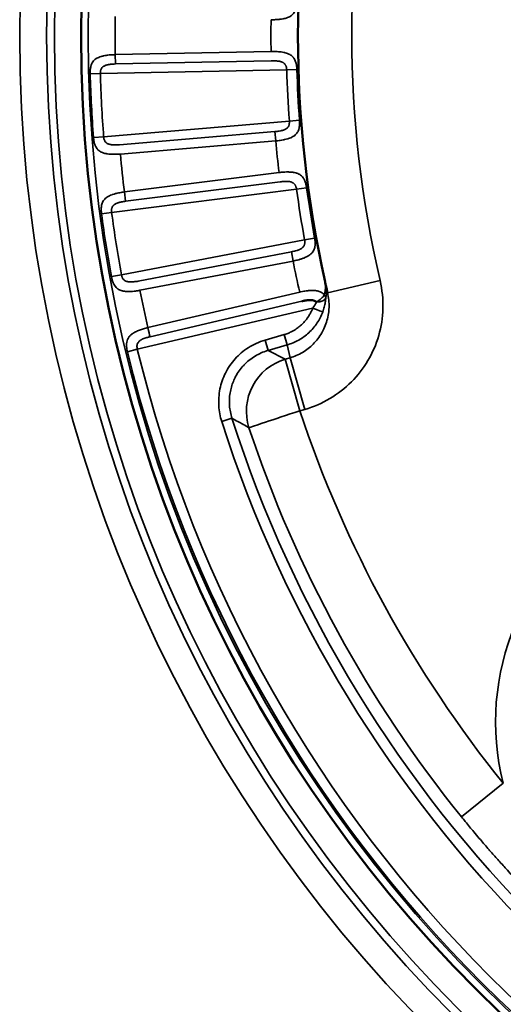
# Model space of a CAD drawing. Header units: millimetres. Extents: x 50 to 3176, y 50 to 2109.
# Tile 418 of 656: x 1162 to 1171, y 1648 to 1666. Entities that reach past the tile are written whole.
import ezdxf

# ---------------------------------------------------------------- set-up
doc = ezdxf.new("R2010")
doc.units = ezdxf.units.MM
doc.header["$LTSCALE"] = 10
doc.layers.add('Visible (ISO)', color=7, linetype='Continuous', lineweight=50)
doc.layers.add('Visible Narrow (ISO)', color=7, linetype='Continuous', lineweight=35)

msp = doc.modelspace()

# ---------------------------------------------------------------- linework, layer by layer
at = {"layer": 'Visible (ISO)'}
msp.add_line((1167.502, 1660.7951), (1167.5032, 1660.7899), dxfattribs=at)
msp.add_circle((1187.953, 1665.5616), 25.0206, dxfattribs=at)
msp.add_arc((1187.953, 1665.5616), 21, 167.44199, 192.55805, dxfattribs=at)
for points, knots in [([(1167.5012, 1660.7949), (1167.4966, 1660.8162), (1167.4857, 1660.8602), (1167.4713, 1660.9248), (1167.4615, 1660.9681), (1167.4569, 1660.9885)], [0.02411935, 0.02411935, 0.02411935, 0.02411935, 0.33333333, 0.66666667, 0.96579253, 0.96579253, 0.96579253, 0.96579253]), ([(1167.2947, 1660.6206), (1167.2929, 1660.6219), (1167.2912, 1660.6233), (1167.2894, 1660.6246), (1167.2836, 1660.6289), (1167.2776, 1660.6327), (1167.2716, 1660.636), (1167.2652, 1660.6395), (1167.2587, 1660.6424), (1167.252, 1660.6448), (1167.2512, 1660.6451), (1167.2503, 1660.6455), (1167.2495, 1660.6457), (1167.2476, 1660.6464), (1167.2458, 1660.647), (1167.2439, 1660.6475), (1167.2384, 1660.6491), (1167.2328, 1660.6504), (1167.2272, 1660.6514), (1167.2254, 1660.6517), (1167.2236, 1660.652), (1167.2218, 1660.6523), (1167.2157, 1660.6531), (1167.2096, 1660.6538), (1167.2033, 1660.6542), (1167.1987, 1660.6545), (1167.194, 1660.6548), (1167.1892, 1660.6549), (1167.1815, 1660.6552), (1167.1737, 1660.6552), (1167.1654, 1660.655), (1167.1615, 1660.6549), (1167.1575, 1660.6548), (1167.1535, 1660.6546), (1167.1456, 1660.6542), (1167.1374, 1660.6536), (1167.1286, 1660.6527), (1167.1255, 1660.6523), (1167.1223, 1660.652), (1167.1191, 1660.6516), (1167.1178, 1660.6514), (1167.1165, 1660.6513), (1167.1151, 1660.6511), (1167.1039, 1660.6497), (1167.0919, 1660.6478), (1167.0792, 1660.6456), (1167.0772, 1660.6452), (1167.0751, 1660.6449), (1167.073, 1660.6445), (1167.0611, 1660.6424), (1167.0485, 1660.6399), (1167.0354, 1660.6372), (1167.0321, 1660.6366), (1167.0288, 1660.6359), (1167.0255, 1660.6352)], [0.00000046, 0.00000046, 0.00000046, 0.00000046, 0.02700177, 0.02700177, 0.02700177, 0.1170128, 0.1170128, 0.1170128, 0.21149699, 0.21149699, 0.21149699, 0.22369278, 0.22369278, 0.22369278, 0.25, 0.25, 0.25, 0.3273187, 0.3273187, 0.3273187, 0.35152295, 0.35152295, 0.35152295, 0.43342213, 0.43342213, 0.43342213, 0.49317464, 0.49317464, 0.49317464, 0.58867073, 0.58867073, 0.58867073, 0.6334999, 0.6334999, 0.6334999, 0.71962893, 0.71962893, 0.71962893, 0.75, 0.75, 0.75, 0.76226919, 0.76226919, 0.76226919, 0.86529616, 0.86529616, 0.86529616, 0.88169675, 0.88169675, 0.88169675, 0.97641104, 0.97641104, 0.97641104, 1, 1, 1, 1])]:
    msp.add_open_spline(points, degree=3, knots=knots, dxfattribs=at)
at = {"layer": 'Visible Narrow (ISO)'}
for p, q in [((1166.455, 1665.2671), (1163.5657, 1665.2078)), ((1163.5657, 1665.2078), (1163.5692, 1665.0347)), ((1163.5692, 1665.0347), (1166.4585, 1665.0939)), ((1163.2904, 1664.8557), (1166.7453, 1664.9266)), ((1166.746, 1664.9266), (1166.934, 1664.9322)), ((1163.1019, 1664.8503), (1163.2904, 1664.8557)), ((1166.7951, 1663.9763), (1163.3517, 1663.6856)), ((1166.9831, 1663.9904), (1166.7951, 1663.9763)), ((1163.3523, 1663.6857), (1163.1639, 1663.6713)), ((1166.5274, 1663.7799), (1163.6477, 1663.5368)), ((1166.5274, 1663.7799), (1166.542, 1663.6073)), ((1163.6623, 1663.3642), (1166.542, 1663.6073)), ((1166.6035, 1663.0215), (1163.7363, 1662.6606)), ((1163.4993, 1662.2816), (1166.9279, 1662.7132)), ((1163.7579, 1662.4887), (1166.6252, 1662.8497)), ((1166.9267, 1662.7131), (1167.1143, 1662.7385)), ((1163.7363, 1662.6606), (1163.7579, 1662.4887)), ((1163.3124, 1662.2565), (1163.4993, 1662.2816)), ((1167.2622, 1661.8071), (1167.0767, 1661.7734)), ((1167.0767, 1661.7734), (1163.6825, 1661.1244)), ((1166.831, 1661.5501), (1163.9925, 1661.0073)), ((1166.831, 1661.5501), (1166.8635, 1661.3799)), ((1164.025, 1660.8372), (1166.8635, 1661.3799)), ((1163.6836, 1661.1246), (1163.4974, 1661.0905)), ((1167.5032, 1660.7901), (1168.4761, 1661.0171)), ((1166.986, 1660.8038), (1164.1721, 1660.1451)), ((1167.0255, 1660.6352), (1164.2116, 1659.9765)), ((1163.9761, 1659.7435), (1167.2262, 1660.5043)), ((1166.6982, 1660.015), (1166.3489, 1659.9149)), ((1166.6982, 1660.015), (1166.753, 1659.8238)), ((1166.4038, 1659.7237), (1166.3489, 1659.9149)), ((1166.753, 1659.8238), (1166.4038, 1659.7237)), ((1166.753, 1659.8238), (1166.808, 1659.5852)), ((1163.9761, 1659.7435), (1163.7928, 1659.699)), ((1166.715, 1659.5586), (1166.4038, 1659.7237)), ((1166.715, 1659.5586), (1166.808, 1659.5852)), ((1166.715, 1659.5587), (1166.715, 1659.5586)), ((1166.715, 1659.5586), (1166.9892, 1658.6025)), ((1167.0821, 1658.6292), (1166.808, 1659.5853)), ((1166.9891, 1658.6025), (1167.0821, 1658.6292)), ((1165.541, 1658.4046), (1165.7305, 1658.4652)), ((1169.9861, 1651.0687), (1170.7602, 1651.6931))]:
    msp.add_line(p, q, dxfattribs=at)
for radius in [26.1573, 25.6575, 25.5128, 25.0203, 24.8897]:
    msp.add_circle((1187.953, 1665.5616), radius, dxfattribs=at)
for centre, radius, start, end in [((1187.953, 1665.5616), 20, 166.86634, 193.13365), ((1187.953, 1665.5616), 24.3898, 179.16894, 180.83106), ((1187.953, 1665.5616), 21.5, 179.21517, 180.78483), ((1187.953, 1665.5616), 21.2172, 181.7151, 184.2849), ((1187.953, 1665.5616), 21.0286, 181.7151, 184.2849), ((1187.953, 1665.5616), 24.8613, 181.63945, 184.36055), ((1187.953, 1665.5616), 24.6727, 181.63945, 184.36055), ((1187.953, 1665.5616), 21.5, 185.21517, 186.78483), ((1187.953, 1665.5616), 24.3898, 185.16894, 186.83106), ((1187.953, 1665.5616), 21.2172, 187.7151, 190.2849), ((1187.953, 1665.5616), 21.0286, 187.7151, 190.2849), ((1187.953, 1665.5616), 24.8613, 187.63945, 190.36055), ((1187.953, 1665.5616), 24.6727, 187.63945, 190.36055), ((1187.953, 1665.5616), 21.5, 191.21517, 192.78483), ((1187.953, 1665.5616), 24.3898, 191.16894, 192.83106), ((1187.953, 1665.5616), 24.8613, 193.63945, 256.36055), ((1187.953, 1665.5616), 24.6727, 193.63945, 256.36055), ((1187.953, 1665.5616), 22.0891, 198.36406, 218.89125), ((1187.953, 1665.5616), 23.5269, 197.71014, 252.28986), ((1187.953, 1665.5616), 23.328, 197.71014, 252.28986), ((1187.953, 1665.5616), 23.0836, 198.36346, 218.89125), ((1175.225, 1652.8337), 4.6083, 255.66987, 194.33013)]:
    msp.add_arc(centre, radius, start, end, dxfattribs=at)
for centre, major_axis, ratio, start_param, end_param in [((1167.2724, 1660.7156), (-0.1711, -0.1036), 0.4694398, 1.419157, 2.535658), ((1167.2724, 1660.7156), (0.1994, -0.0154), 0.4703404, 4.8604395, 6.2464552), ((1167.2724, 1660.7156), (0.1987, -0.0226), 0.5008225, 0.0374481, 0.6199481), ((1167.2263, 1660.5043), (0.1874, -0.07), 0.0001084, 0.0573134, 1.5708788), ((1164.1722, 1660.1451), (-0.0456, 0.1947), 0.0000139, 1.5712012, 2.6188038), ((1166.9891, 1658.6027), (0.4683, 0.8835), 0.9887161, 0.7722881, 2.3729545), ((1166.9891, 1658.6026), (-0.9491, -0.315), 0.000144, 0.1044465, 1.57059)]:
    msp.add_ellipse(centre, major_axis=major_axis, ratio=ratio, start_param=start_param, end_param=end_param, dxfattribs=at)
for points, knots in [([(1166.455, 1665.8561), (1166.4828, 1665.8556), (1166.5105, 1665.8559), (1166.5562, 1665.8578), (1166.5742, 1665.8589), (1166.601, 1665.8613), (1166.6101, 1665.8622), (1166.6376, 1665.8654), (1166.6557, 1665.868), (1166.6803, 1665.8726), (1166.6874, 1665.874), (1166.7094, 1665.8789), (1166.7239, 1665.8826), (1166.7458, 1665.8895), (1166.7536, 1665.8922), (1166.7737, 1665.8998), (1166.7855, 1665.905), (1166.8036, 1665.9145), (1166.8104, 1665.9184), (1166.8282, 1665.9298), (1166.8385, 1665.9376), (1166.852, 1665.9499), (1166.856, 1665.9538), (1166.8692, 1665.9679), (1166.8774, 1665.9786), (1166.8866, 1665.9931), (1166.8886, 1665.9964), (1166.8968, 1666.0109), (1166.9021, 1666.0225), (1166.9082, 1666.0383), (1166.9096, 1666.0423), (1166.9147, 1666.0576), (1166.9179, 1666.069), (1166.9216, 1666.0853), (1166.9227, 1666.0902), (1166.926, 1666.107), (1166.9278, 1666.1191), (1166.9298, 1666.1352), (1166.9303, 1666.1394), (1166.932, 1666.1567), (1166.9329, 1666.1696), (1166.9336, 1666.1852), (1166.9337, 1666.1881), (1166.9338, 1666.191)], [0, 0, 0, 0, 0.09090909, 0.09090909, 0.15096179, 0.15096179, 0.18181818, 0.18181818, 0.24623395, 0.24623395, 0.27272727, 0.27272727, 0.33016904, 0.33016904, 0.36363636, 0.36363636, 0.41901512, 0.41901512, 0.45454545, 0.45454545, 0.51722095, 0.51722095, 0.54545455, 0.54545455, 0.61597585, 0.61597585, 0.63636364, 0.63636364, 0.70451788, 0.70451788, 0.72727273, 0.72727273, 0.79131471, 0.79131471, 0.81818182, 0.81818182, 0.885258, 0.885258, 0.90909091, 0.90909091, 0.98332114, 0.98332114, 0.99999999, 0.99999999, 0.99999999, 0.99999999]), ([(1166.9338, 1664.9322), (1166.9334, 1664.945), (1166.9327, 1664.9579), (1166.9313, 1664.9739), (1166.931, 1664.9769), (1166.9295, 1664.9917), (1166.9279, 1665.0037), (1166.9251, 1665.02), (1166.9244, 1665.0242), (1166.9213, 1665.0399), (1166.9186, 1665.0514), (1166.914, 1665.0675), (1166.9125, 1665.0723), (1166.9069, 1665.0888), (1166.9022, 1665.1004), (1166.8947, 1665.1157), (1166.8926, 1665.1197), (1166.8838, 1665.1352), (1166.8762, 1665.1463), (1166.8648, 1665.1598), (1166.8622, 1665.1628), (1166.8511, 1665.1745), (1166.8419, 1665.1827), (1166.8267, 1665.1941), (1166.8216, 1665.1976), (1166.8062, 1665.2074), (1166.7953, 1665.2133), (1166.7762, 1665.2221), (1166.7686, 1665.2253), (1166.7473, 1665.2334), (1166.7333, 1665.2378), (1166.7106, 1665.2439), (1166.7023, 1665.2459), (1166.6771, 1665.2514), (1166.6595, 1665.2545), (1166.6339, 1665.2581), (1166.6264, 1665.2591), (1166.6013, 1665.262), (1166.5834, 1665.2635), (1166.5562, 1665.2653), (1166.5471, 1665.2657), (1166.5105, 1665.2673), (1166.4828, 1665.2676), (1166.455, 1665.2671)], [0, 0, 0, 0, 0.07413923, 0.07413923, 0.09090909, 0.09090909, 0.15815755, 0.15815755, 0.18181818, 0.18181818, 0.24563505, 0.24563505, 0.27272727, 0.27272727, 0.33943343, 0.33943343, 0.36363636, 0.36363636, 0.43403939, 0.43403939, 0.45454545, 0.45454545, 0.5160527, 0.5160527, 0.54545455, 0.54545455, 0.60117163, 0.60117163, 0.63636364, 0.63636364, 0.69514199, 0.69514199, 0.72727273, 0.72727273, 0.79165378, 0.79165378, 0.81818182, 0.81818182, 0.87878089, 0.87878089, 0.90909091, 0.90909091, 1, 1, 1, 1]), ([(1163.5657, 1665.2078), (1163.5376, 1665.2073), (1163.5096, 1665.206), (1163.4635, 1665.2024), (1163.4453, 1665.2005), (1163.4185, 1665.1971), (1163.4097, 1665.1959), (1163.3825, 1665.1917), (1163.3644, 1665.1883), (1163.3399, 1665.1828), (1163.333, 1665.1811), (1163.3111, 1665.1754), (1163.2966, 1665.171), (1163.2751, 1665.1633), (1163.2676, 1665.1603), (1163.2478, 1665.1518), (1163.2359, 1665.1459), (1163.2184, 1665.1357), (1163.2121, 1665.1317), (1163.195, 1665.1197), (1163.185, 1665.1113), (1163.1721, 1665.0985), (1163.1683, 1665.0944), (1163.1556, 1665.0797), (1163.1478, 1665.0685), (1163.1392, 1665.0534), (1163.1374, 1665.05), (1163.1298, 1665.035), (1163.1249, 1665.0228), (1163.1196, 1665.0066), (1163.1184, 1665.0026), (1163.1139, 1664.9869), (1163.1113, 1664.975), (1163.1083, 1664.9582), (1163.1075, 1664.9534), (1163.1051, 1664.9362), (1163.1038, 1664.9238), (1163.1027, 1664.9073), (1163.1025, 1664.903), (1163.1017, 1664.8855), (1163.1015, 1664.8724), (1163.1017, 1664.8563), (1163.1018, 1664.8533), (1163.1019, 1664.8503)], [0.00000002, 0.00000002, 0.00000002, 0.00000002, 0.09090909, 0.09090909, 0.15177862, 0.15177862, 0.18181818, 0.18181818, 0.24657606, 0.24657606, 0.27272727, 0.27272727, 0.3309788, 0.3309788, 0.36363636, 0.36363636, 0.420532, 0.420532, 0.45454545, 0.45454545, 0.51744874, 0.51744874, 0.54545455, 0.54545455, 0.61622995, 0.61622995, 0.63636364, 0.63636364, 0.70533777, 0.70533777, 0.72727273, 0.72727273, 0.79213921, 0.79213921, 0.81818182, 0.81818182, 0.88569052, 0.88569052, 0.90909091, 0.90909091, 0.98276304, 0.98276304, 1, 1, 1, 1]), ([(1166.7453, 1664.9266), (1166.745, 1664.9376), (1166.7439, 1664.9483), (1166.7421, 1664.9585), (1166.7404, 1664.968), (1166.7381, 1664.9771), (1166.7353, 1664.9857), (1166.735, 1664.9869), (1166.7346, 1664.988), (1166.7342, 1664.9891), (1166.7335, 1664.991), (1166.7328, 1664.993), (1166.7321, 1664.9949), (1166.7302, 1664.9998), (1166.7281, 1665.0046), (1166.7259, 1665.0092), (1166.7239, 1665.0131), (1166.7219, 1665.0168), (1166.7196, 1665.0204), (1166.7176, 1665.0236), (1166.7154, 1665.0268), (1166.7131, 1665.0298), (1166.7095, 1665.0344), (1166.7055, 1665.0387), (1166.701, 1665.0428), (1166.6997, 1665.044), (1166.6983, 1665.0452), (1166.6969, 1665.0464), (1166.6914, 1665.051), (1166.6852, 1665.0552), (1166.6786, 1665.0591), (1166.677, 1665.06), (1166.6755, 1665.0608), (1166.6739, 1665.0617), (1166.6689, 1665.0644), (1166.6637, 1665.0668), (1166.6583, 1665.0691), (1166.6534, 1665.0712), (1166.6484, 1665.0731), (1166.6434, 1665.0749), (1166.6404, 1665.0759), (1166.6373, 1665.0769), (1166.6343, 1665.0778), (1166.6258, 1665.0803), (1166.6174, 1665.0824), (1166.6086, 1665.0841), (1166.5987, 1665.0861), (1166.5884, 1665.0876), (1166.5773, 1665.0889), (1166.5717, 1665.0895), (1166.566, 1665.0901), (1166.5599, 1665.0906), (1166.5549, 1665.091), (1166.5497, 1665.0914), (1166.5443, 1665.0917), (1166.5317, 1665.0925), (1166.5181, 1665.0931), (1166.5038, 1665.0935), (1166.5004, 1665.0936), (1166.4971, 1665.0936), (1166.4936, 1665.0937), (1166.4824, 1665.0939), (1166.4706, 1665.094), (1166.4585, 1665.0939)], [0, 0, 0, 0, 0.0883587, 0.0883587, 0.0883587, 0.1704336, 0.1704336, 0.1704336, 0.181041, 0.181041, 0.181041, 0.2, 0.2, 0.2, 0.2490463, 0.2490463, 0.2490463, 0.2900797, 0.2900797, 0.2900797, 0.3267895, 0.3267895, 0.3267895, 0.3832752, 0.3832752, 0.3832752, 0.4, 0.4, 0.4, 0.4658441, 0.4658441, 0.4658441, 0.4810539, 0.4810539, 0.4810539, 0.5292789, 0.5292789, 0.5292789, 0.5736305, 0.5736305, 0.5736305, 0.6, 0.6, 0.6, 0.674023, 0.674023, 0.674023, 0.7578992, 0.7578992, 0.7578992, 0.8, 0.8, 0.8, 0.8350794, 0.8350794, 0.8350794, 0.9175872, 0.9175872, 0.9175872, 0.9367742, 0.9367742, 0.9367742, 1, 1, 1, 1]), ([(1163.5692, 1665.0347), (1163.5553, 1665.0342), (1163.5418, 1665.0336), (1163.5171, 1665.0321), (1163.5058, 1665.0312), (1163.4854, 1665.0293), (1163.4762, 1665.0283), (1163.4664, 1665.0271), (1163.4654, 1665.0269), (1163.4553, 1665.0256), (1163.4468, 1665.0242), (1163.437, 1665.0223), (1163.4355, 1665.022), (1163.4264, 1665.0202), (1163.4192, 1665.0185), (1163.4087, 1665.0157), (1163.4053, 1665.0148), (1163.3983, 1665.0126), (1163.3947, 1665.0114), (1163.3842, 1665.0077), (1163.3773, 1665.005), (1163.3636, 1664.9987), (1163.3567, 1664.9951), (1163.3483, 1664.9898), (1163.3463, 1664.9885), (1163.3391, 1664.9835), (1163.3341, 1664.9795), (1163.3281, 1664.9737), (1163.3266, 1664.9722), (1163.3201, 1664.9652), (1163.3158, 1664.9594), (1163.3087, 1664.9477), (1163.3059, 1664.9419), (1163.3013, 1664.9308), (1163.2995, 1664.9256), (1163.2978, 1664.9199), (1163.2977, 1664.9195), (1163.296, 1664.9138), (1163.2947, 1664.9085), (1163.2926, 1664.8979), (1163.2918, 1664.8926), (1163.2906, 1664.8822), (1163.2902, 1664.877), (1163.2899, 1664.8664), (1163.29, 1664.8611), (1163.2904, 1664.8557)], [0, 0, 0, 0, 0.07314583, 0.07314583, 0.14004109, 0.14004109, 0.2, 0.2, 0.20704357, 0.20704357, 0.26982712, 0.26982712, 0.28182214, 0.28182214, 0.34047609, 0.34047609, 0.36872295, 0.36872295, 0.4, 0.4, 0.45947171, 0.45947171, 0.52370709, 0.52370709, 0.54383258, 0.54383258, 0.6, 0.6, 0.61938722, 0.61938722, 0.68746448, 0.68746448, 0.74847276, 0.74847276, 0.8, 0.8, 0.80390967, 0.80390967, 0.85551703, 0.85551703, 0.90451808, 0.90451808, 0.95210404, 0.95210404, 0.99999994, 0.99999994, 0.99999994, 0.99999994]), ([(1166.5274, 1663.7799), (1166.5444, 1663.7815), (1166.5606, 1663.7833), (1166.5789, 1663.7858), (1166.582, 1663.7862), (1166.6004, 1663.7888), (1166.6149, 1663.7912), (1166.6305, 1663.7942), (1166.6327, 1663.7947), (1166.6434, 1663.7969), (1166.6514, 1663.7988), (1166.6651, 1663.8024), (1166.6709, 1663.804), (1166.6831, 1663.8079), (1166.6895, 1663.8101), (1166.6981, 1663.8135), (1166.7005, 1663.8145), (1166.7052, 1663.8165), (1166.7075, 1663.8176), (1166.717, 1663.822), (1166.724, 1663.8256), (1166.7324, 1663.8306), (1166.734, 1663.8317), (1166.7417, 1663.8366), (1166.7473, 1663.8407), (1166.7532, 1663.8459), (1166.7541, 1663.8467), (1166.7573, 1663.8497), (1166.7596, 1663.852), (1166.7642, 1663.8569), (1166.7665, 1663.8596), (1166.7722, 1663.8673), (1166.7754, 1663.8723), (1166.7808, 1663.8828), (1166.7831, 1663.8881), (1166.787, 1663.8991), (1166.7886, 1663.9047), (1166.7901, 1663.9106), (1166.7901, 1663.9107), (1166.7917, 1663.917), (1166.7929, 1663.9234), (1166.7949, 1663.937), (1166.7955, 1663.9442), (1166.7961, 1663.9593), (1166.7959, 1663.9671), (1166.7952, 1663.9755), (1166.7951, 1663.9759), (1166.7951, 1663.9763)], [0, 0, 0, 0, 0.0893422, 0.0893422, 0.1071908, 0.1071908, 0.2, 0.2, 0.2155698, 0.2155698, 0.2765671, 0.2765671, 0.3240398, 0.3240398, 0.3789522, 0.3789522, 0.4, 0.4, 0.4206781, 0.4206781, 0.4850284, 0.4850284, 0.5014574, 0.5014574, 0.5608849, 0.5608849, 0.5709013, 0.5709013, 0.6, 0.6, 0.6325472, 0.6325472, 0.6893338, 0.6893338, 0.7443642, 0.7443642, 0.8, 0.8, 0.8006629, 0.8006629, 0.8610412, 0.8610412, 0.9272824, 0.9272824, 0.9963442, 0.9963442, 1, 1, 1, 1]), ([(1166.542, 1663.6073), (1166.5696, 1663.6097), (1166.5972, 1663.6129), (1166.6424, 1663.6196), (1166.6603, 1663.6226), (1166.6867, 1663.6278), (1166.6956, 1663.6296), (1166.7226, 1663.6356), (1166.7403, 1663.6402), (1166.7643, 1663.6473), (1166.7712, 1663.6494), (1166.7926, 1663.6566), (1166.8067, 1663.6618), (1166.8277, 1663.6709), (1166.8352, 1663.6744), (1166.8544, 1663.6841), (1166.8656, 1663.6906), (1166.8826, 1663.7019), (1166.8889, 1663.7064), (1166.9054, 1663.7196), (1166.9148, 1663.7285), (1166.927, 1663.7421), (1166.9305, 1663.7464), (1166.9422, 1663.7618), (1166.9493, 1663.7733), (1166.9569, 1663.7887), (1166.9585, 1663.7922), (1166.9651, 1663.8075), (1166.9692, 1663.8196), (1166.9736, 1663.8359), (1166.9746, 1663.8401), (1166.9781, 1663.8558), (1166.9801, 1663.8675), (1166.9821, 1663.8841), (1166.9826, 1663.889), (1166.9841, 1663.9061), (1166.9847, 1663.9183), (1166.985, 1663.9346), (1166.985, 1663.9388), (1166.985, 1663.9562), (1166.9845, 1663.9691), (1166.9836, 1663.9847), (1166.9834, 1663.9876), (1166.9831, 1663.9904)], [0, 0, 0, 0, 0.09090909, 0.09090909, 0.15096179, 0.15096179, 0.18181818, 0.18181818, 0.24623395, 0.24623395, 0.27272727, 0.27272727, 0.33016904, 0.33016904, 0.36363636, 0.36363636, 0.41901512, 0.41901512, 0.45454545, 0.45454545, 0.51722095, 0.51722095, 0.54545455, 0.54545455, 0.61597585, 0.61597585, 0.63636364, 0.63636364, 0.70451788, 0.70451788, 0.72727273, 0.72727273, 0.79131471, 0.79131471, 0.81818182, 0.81818182, 0.885258, 0.885258, 0.90909091, 0.90909091, 0.98332114, 0.98332114, 0.99999999, 0.99999999, 0.99999999, 0.99999999]), ([(1163.1637, 1663.6713), (1163.1647, 1663.6584), (1163.166, 1663.6453), (1163.1682, 1663.6291), (1163.1687, 1663.6261), (1163.171, 1663.6109), (1163.1732, 1663.5986), (1163.1769, 1663.5822), (1163.1779, 1663.578), (1163.1819, 1663.5622), (1163.1853, 1663.5506), (1163.1909, 1663.5345), (1163.1926, 1663.5299), (1163.1992, 1663.5134), (1163.2047, 1663.5018), (1163.2133, 1663.4869), (1163.2155, 1663.4832), (1163.2251, 1663.4683), (1163.2333, 1663.4576), (1163.2455, 1663.4448), (1163.2483, 1663.442), (1163.2602, 1663.4308), (1163.2701, 1663.4229), (1163.2859, 1663.4125), (1163.2911, 1663.4094), (1163.307, 1663.4006), (1163.3184, 1663.3953), (1163.338, 1663.3877), (1163.3457, 1663.385), (1163.3672, 1663.3784), (1163.3815, 1663.3748), (1163.4046, 1663.3702), (1163.413, 1663.3687), (1163.4385, 1663.3649), (1163.4561, 1663.3629), (1163.4819, 1663.361), (1163.4897, 1663.3605), (1163.515, 1663.3593), (1163.5328, 1663.359), (1163.5602, 1663.3591), (1163.5696, 1663.3592), (1163.6066, 1663.3602), (1163.6345, 1663.3618), (1163.6623, 1663.3642)], [0, 0, 0, 0, 0.0736988, 0.0736988, 0.09090909, 0.09090909, 0.15857266, 0.15857266, 0.18181818, 0.18181818, 0.24663604, 0.24663604, 0.27272727, 0.27272727, 0.34102186, 0.34102186, 0.36363636, 0.36363636, 0.43422944, 0.43422944, 0.45454545, 0.45454545, 0.51712634, 0.51712634, 0.54545455, 0.54545455, 0.60180424, 0.60180424, 0.63636364, 0.63636364, 0.69514631, 0.69514631, 0.72727273, 0.72727273, 0.79105807, 0.79105807, 0.81818182, 0.81818182, 0.87805671, 0.87805671, 0.90909091, 0.90909091, 0.99999999, 0.99999999, 0.99999999, 0.99999999]), ([(1163.6477, 1663.5368), (1163.6323, 1663.5357), (1163.6174, 1663.5348), (1163.5892, 1663.5337), (1163.5758, 1663.5334), (1163.5572, 1663.5334), (1163.5513, 1663.5335), (1163.5395, 1663.5337), (1163.5336, 1663.534), (1163.5198, 1663.5348), (1163.5122, 1663.5354), (1163.5023, 1663.5365), (1163.4999, 1663.5368), (1163.4908, 1663.538), (1163.4843, 1663.5391), (1163.4757, 1663.5408), (1163.4737, 1663.5413), (1163.4707, 1663.542), (1163.4698, 1663.5422), (1163.4621, 1663.544), (1163.4553, 1663.5459), (1163.4417, 1663.5503), (1163.4349, 1663.5529), (1163.4281, 1663.5561), (1163.4277, 1663.5562), (1163.4213, 1663.5593), (1163.4156, 1663.5624), (1163.4093, 1663.5665), (1163.4084, 1663.5671), (1163.4062, 1663.5687), (1163.4048, 1663.5697), (1163.3985, 1663.5745), (1163.394, 1663.5786), (1163.3847, 1663.5888), (1163.3802, 1663.595), (1163.376, 1663.602), (1163.3757, 1663.6024), (1163.3721, 1663.6086), (1163.3691, 1663.6148), (1163.3658, 1663.6227), (1163.3651, 1663.6243), (1163.3619, 1663.6326), (1163.3597, 1663.6395), (1163.3573, 1663.6487), (1163.3567, 1663.6508), (1163.3546, 1663.6604), (1163.3533, 1663.668), (1163.3521, 1663.679), (1163.3519, 1663.6823), (1163.3517, 1663.6856)], [0, 0, 0, 0, 0.0808007, 0.0808007, 0.1612635, 0.1612635, 0.2, 0.2, 0.2423326, 0.2423326, 0.3014362, 0.3014362, 0.3209856, 0.3209856, 0.3749871, 0.3749871, 0.3922531, 0.3922531, 0.4, 0.4, 0.4565022, 0.4565022, 0.5159513, 0.5159513, 0.5192293, 0.5192293, 0.5753268, 0.5753268, 0.5849706, 0.5849706, 0.6, 0.6, 0.6571492, 0.6571492, 0.7307498, 0.7307498, 0.735254, 0.735254, 0.8, 0.8, 0.8162204, 0.8162204, 0.8831343, 0.8831343, 0.9031628, 0.9031628, 0.9713374, 0.9713374, 1, 1, 1, 1]), ([(1167.1147, 1662.7385), (1167.113, 1662.7512), (1167.1109, 1662.764), (1167.1078, 1662.7798), (1167.1073, 1662.7827), (1167.1042, 1662.7973), (1167.1014, 1662.8091), (1167.0969, 1662.825), (1167.0957, 1662.8291), (1167.091, 1662.8444), (1167.0872, 1662.8555), (1167.0809, 1662.8711), (1167.0789, 1662.8757), (1167.0716, 1662.8915), (1167.0658, 1662.9025), (1167.0567, 1662.9169), (1167.0541, 1662.9207), (1167.0438, 1662.9352), (1167.0351, 1662.9454), (1167.0224, 1662.9577), (1167.0194, 1662.9603), (1167.0072, 1662.9708), (1166.9971, 1662.9781), (1166.9809, 1662.9878), (1166.9754, 1662.9908), (1166.959, 1662.9989), (1166.9476, 1663.0036), (1166.9277, 1663.0104), (1166.9198, 1663.0128), (1166.8978, 1663.0186), (1166.8834, 1663.0215), (1166.8601, 1663.0252), (1166.8517, 1663.0263), (1166.826, 1663.0292), (1166.8083, 1663.0304), (1166.7824, 1663.0313), (1166.7748, 1663.0315), (1166.7496, 1663.0317), (1166.7316, 1663.0314), (1166.7044, 1663.0303), (1166.6953, 1663.0298), (1166.6587, 1663.0275), (1166.6311, 1663.0249), (1166.6035, 1663.0215)], [0, 0, 0, 0, 0.07413923, 0.07413923, 0.09090909, 0.09090909, 0.15815755, 0.15815755, 0.18181818, 0.18181818, 0.24563505, 0.24563505, 0.27272727, 0.27272727, 0.33943343, 0.33943343, 0.36363636, 0.36363636, 0.43403939, 0.43403939, 0.45454545, 0.45454545, 0.5160527, 0.5160527, 0.54545455, 0.54545455, 0.60117163, 0.60117163, 0.63636364, 0.63636364, 0.69514199, 0.69514199, 0.72727273, 0.72727273, 0.79165378, 0.79165378, 0.81818182, 0.81818182, 0.87878089, 0.87878089, 0.90909091, 0.90909091, 1, 1, 1, 1]), ([(1166.9279, 1662.7132), (1166.9264, 1662.7242), (1166.9242, 1662.7347), (1166.9213, 1662.7447), (1166.9187, 1662.754), (1166.9154, 1662.7628), (1166.9118, 1662.771), (1166.9113, 1662.7721), (1166.9108, 1662.7732), (1166.9103, 1662.7742), (1166.9094, 1662.7761), (1166.9085, 1662.778), (1166.9076, 1662.7798), (1166.9052, 1662.7845), (1166.9026, 1662.7891), (1166.8999, 1662.7934), (1166.8976, 1662.7971), (1166.8951, 1662.8006), (1166.8925, 1662.8039), (1166.8901, 1662.8069), (1166.8877, 1662.8098), (1166.885, 1662.8125), (1166.881, 1662.8167), (1166.8765, 1662.8206), (1166.8717, 1662.8242), (1166.8702, 1662.8253), (1166.8687, 1662.8263), (1166.8672, 1662.8274), (1166.8612, 1662.8313), (1166.8546, 1662.8349), (1166.8476, 1662.838), (1166.846, 1662.8388), (1166.8444, 1662.8395), (1166.8427, 1662.8401), (1166.8375, 1662.8423), (1166.832, 1662.8442), (1166.8265, 1662.8459), (1166.8214, 1662.8475), (1166.8162, 1662.8489), (1166.811, 1662.8501), (1166.8079, 1662.8508), (1166.8048, 1662.8514), (1166.8017, 1662.852), (1166.793, 1662.8537), (1166.7843, 1662.8549), (1166.7755, 1662.8557), (1166.7654, 1662.8566), (1166.755, 1662.857), (1166.7438, 1662.8571), (1166.7382, 1662.8571), (1166.7324, 1662.8571), (1166.7264, 1662.857), (1166.7213, 1662.8568), (1166.7161, 1662.8567), (1166.7107, 1662.8565), (1166.6981, 1662.8559), (1166.6845, 1662.8551), (1166.6702, 1662.854), (1166.6669, 1662.8537), (1166.6635, 1662.8534), (1166.6601, 1662.8531), (1166.6489, 1662.8522), (1166.6372, 1662.851), (1166.6252, 1662.8497)], [0, 0, 0, 0, 0.0883587, 0.0883587, 0.0883587, 0.1704336, 0.1704336, 0.1704336, 0.181041, 0.181041, 0.181041, 0.2, 0.2, 0.2, 0.2490463, 0.2490463, 0.2490463, 0.2900797, 0.2900797, 0.2900797, 0.3267895, 0.3267895, 0.3267895, 0.3832752, 0.3832752, 0.3832752, 0.4, 0.4, 0.4, 0.4658441, 0.4658441, 0.4658441, 0.4810539, 0.4810539, 0.4810539, 0.5292789, 0.5292789, 0.5292789, 0.5736305, 0.5736305, 0.5736305, 0.6, 0.6, 0.6, 0.674023, 0.674023, 0.674023, 0.7578992, 0.7578992, 0.7578992, 0.8, 0.8, 0.8, 0.8350794, 0.8350794, 0.8350794, 0.9175872, 0.9175872, 0.9175872, 0.9367742, 0.9367742, 0.9367742, 1, 1, 1, 1]), ([(1163.7363, 1662.6606), (1163.7084, 1662.6571), (1163.6807, 1662.6529), (1163.6353, 1662.6445), (1163.6172, 1662.6407), (1163.591, 1662.6346), (1163.5824, 1662.6324), (1163.5557, 1662.6254), (1163.5381, 1662.6202), (1163.5144, 1662.6121), (1163.5077, 1662.6098), (1163.4865, 1662.6018), (1163.4725, 1662.5958), (1163.4519, 1662.5859), (1163.4448, 1662.5822), (1163.426, 1662.5717), (1163.4148, 1662.5646), (1163.3984, 1662.5525), (1163.3925, 1662.5479), (1163.3768, 1662.5342), (1163.3678, 1662.5249), (1163.3562, 1662.5107), (1163.3529, 1662.5063), (1163.3418, 1662.4903), (1163.3352, 1662.4783), (1163.3283, 1662.4625), (1163.3268, 1662.4589), (1163.3208, 1662.4431), (1163.3172, 1662.4306), (1163.3136, 1662.4138), (1163.3128, 1662.4097), (1163.31, 1662.3936), (1163.3087, 1662.3815), (1163.3075, 1662.3646), (1163.3072, 1662.3597), (1163.3066, 1662.3423), (1163.3066, 1662.3299), (1163.3072, 1662.3133), (1163.3075, 1662.309), (1163.3085, 1662.2915), (1163.3097, 1662.2784), (1163.3116, 1662.2625), (1163.312, 1662.2595), (1163.3124, 1662.2565)], [0.00000002, 0.00000002, 0.00000002, 0.00000002, 0.09090909, 0.09090909, 0.15177862, 0.15177862, 0.18181818, 0.18181818, 0.24657606, 0.24657606, 0.27272727, 0.27272727, 0.3309788, 0.3309788, 0.36363636, 0.36363636, 0.420532, 0.420532, 0.45454545, 0.45454545, 0.51744874, 0.51744874, 0.54545455, 0.54545455, 0.61622995, 0.61622995, 0.63636364, 0.63636364, 0.70533777, 0.70533777, 0.72727273, 0.72727273, 0.79213921, 0.79213921, 0.81818182, 0.81818182, 0.88569052, 0.88569052, 0.90909091, 0.90909091, 0.98276304, 0.98276304, 1, 1, 1, 1]), ([(1163.7579, 1662.4887), (1163.7441, 1662.4869), (1163.7307, 1662.4848), (1163.7064, 1662.4808), (1163.6952, 1662.4787), (1163.6751, 1662.4747), (1163.666, 1662.4727), (1163.6564, 1662.4704), (1163.6554, 1662.4702), (1163.6455, 1662.4678), (1163.6372, 1662.4655), (1163.6277, 1662.4627), (1163.6262, 1662.4622), (1163.6174, 1662.4594), (1163.6104, 1662.457), (1163.6002, 1662.4531), (1163.597, 1662.4518), (1163.5902, 1662.449), (1163.5867, 1662.4474), (1163.5766, 1662.4426), (1163.5701, 1662.4392), (1163.5571, 1662.4315), (1163.5507, 1662.4272), (1163.5428, 1662.4211), (1163.541, 1662.4196), (1163.5343, 1662.4138), (1163.5298, 1662.4093), (1163.5244, 1662.4029), (1163.5231, 1662.4013), (1163.5174, 1662.3937), (1163.5137, 1662.3874), (1163.5079, 1662.375), (1163.5057, 1662.3689), (1163.5023, 1662.3575), (1163.5011, 1662.3521), (1163.4999, 1662.3463), (1163.4999, 1662.3459), (1163.4988, 1662.34), (1163.498, 1662.3346), (1163.497, 1662.3238), (1163.4968, 1662.3185), (1163.4967, 1662.308), (1163.4969, 1662.3028), (1163.4977, 1662.2923), (1163.4983, 1662.2869), (1163.4993, 1662.2816)], [0, 0, 0, 0, 0.07314582, 0.07314582, 0.14004109, 0.14004109, 0.2, 0.2, 0.20704357, 0.20704357, 0.26982712, 0.26982712, 0.28182214, 0.28182214, 0.34047608, 0.34047608, 0.36872295, 0.36872295, 0.4, 0.4, 0.45947171, 0.45947171, 0.52370709, 0.52370709, 0.54383258, 0.54383258, 0.6, 0.6, 0.61938722, 0.61938722, 0.68746448, 0.68746448, 0.74847276, 0.74847276, 0.8, 0.8, 0.80390967, 0.80390967, 0.85551703, 0.85551703, 0.90451808, 0.90451808, 0.95210404, 0.95210404, 0.99999994, 0.99999994, 0.99999994, 0.99999994]), ([(1166.8635, 1661.3799), (1166.8908, 1661.3852), (1166.9179, 1661.3913), (1166.9622, 1661.4027), (1166.9796, 1661.4075), (1167.0053, 1661.4154), (1167.0139, 1661.4182), (1167.0402, 1661.427), (1167.0574, 1661.4334), (1167.0805, 1661.443), (1167.0871, 1661.4458), (1167.1077, 1661.4551), (1167.1211, 1661.4619), (1167.1411, 1661.4731), (1167.1482, 1661.4773), (1167.1662, 1661.489), (1167.1767, 1661.4966), (1167.1924, 1661.5096), (1167.1982, 1661.5148), (1167.2133, 1661.5296), (1167.2217, 1661.5395), (1167.2324, 1661.5543), (1167.2354, 1661.5589), (1167.2455, 1661.5755), (1167.2513, 1661.5877), (1167.2572, 1661.6038), (1167.2585, 1661.6074), (1167.2635, 1661.6233), (1167.2663, 1661.6357), (1167.2689, 1661.6525), (1167.2695, 1661.6567), (1167.2713, 1661.6727), (1167.272, 1661.6845), (1167.2723, 1661.7012), (1167.2723, 1661.7062), (1167.272, 1661.7234), (1167.2714, 1661.7355), (1167.2699, 1661.7517), (1167.2695, 1661.7559), (1167.2677, 1661.7732), (1167.2659, 1661.786), (1167.2633, 1661.8014), (1167.2628, 1661.8043), (1167.2622, 1661.8071)], [0, 0, 0, 0, 0.09090909, 0.09090909, 0.15096179, 0.15096179, 0.18181818, 0.18181818, 0.24623395, 0.24623395, 0.27272727, 0.27272727, 0.33016904, 0.33016904, 0.36363636, 0.36363636, 0.41901512, 0.41901512, 0.45454545, 0.45454545, 0.51722095, 0.51722095, 0.54545455, 0.54545455, 0.61597585, 0.61597585, 0.63636364, 0.63636364, 0.70451788, 0.70451788, 0.72727273, 0.72727273, 0.79131471, 0.79131471, 0.81818182, 0.81818182, 0.885258, 0.885258, 0.90909091, 0.90909091, 0.98332114, 0.98332114, 0.99999999, 0.99999999, 0.99999999, 0.99999999]), ([(1166.831, 1661.5501), (1166.8477, 1661.5535), (1166.8636, 1661.557), (1166.8816, 1661.5613), (1166.8846, 1661.562), (1166.9027, 1661.5666), (1166.9169, 1661.5705), (1166.9321, 1661.5751), (1166.9342, 1661.5758), (1166.9446, 1661.5791), (1166.9524, 1661.5818), (1166.9656, 1661.5868), (1166.9712, 1661.5891), (1166.9829, 1661.5942), (1166.989, 1661.5971), (1166.9973, 1661.6014), (1166.9995, 1661.6026), (1167.004, 1661.6051), (1167.0062, 1661.6064), (1167.0152, 1661.6117), (1167.0218, 1661.6161), (1167.0296, 1661.6219), (1167.0311, 1661.6232), (1167.0382, 1661.6288), (1167.0433, 1661.6336), (1167.0487, 1661.6393), (1167.0494, 1661.6402), (1167.0524, 1661.6435), (1167.0544, 1661.646), (1167.0585, 1661.6514), (1167.0604, 1661.6543), (1167.0654, 1661.6625), (1167.068, 1661.6679), (1167.0723, 1661.6789), (1167.074, 1661.6844), (1167.0767, 1661.6957), (1167.0778, 1661.7015), (1167.0786, 1661.7075), (1167.0786, 1661.7076), (1167.0795, 1661.714), (1167.0801, 1661.7205), (1167.0806, 1661.7343), (1167.0805, 1661.7415), (1167.0794, 1661.7566), (1167.0785, 1661.7644), (1167.0769, 1661.7726), (1167.0768, 1661.773), (1167.0767, 1661.7734)], [0, 0, 0, 0, 0.0893422, 0.0893422, 0.1071908, 0.1071908, 0.2, 0.2, 0.2155698, 0.2155698, 0.2765671, 0.2765671, 0.3240397, 0.3240397, 0.3789522, 0.3789522, 0.4, 0.4, 0.4206782, 0.4206782, 0.4850285, 0.4850285, 0.5014574, 0.5014574, 0.5608849, 0.5608849, 0.5709013, 0.5709013, 0.6, 0.6, 0.6325472, 0.6325472, 0.6893338, 0.6893338, 0.7443642, 0.7443642, 0.8, 0.8, 0.8006629, 0.8006629, 0.8610412, 0.8610412, 0.9272824, 0.9272824, 0.9963442, 0.9963442, 1, 1, 1, 1]), ([(1163.4971, 1661.0905), (1163.4994, 1661.0777), (1163.5021, 1661.0649), (1163.506, 1661.049), (1163.5068, 1661.046), (1163.5107, 1661.0311), (1163.5142, 1661.0192), (1163.5195, 1661.0033), (1163.5209, 1660.9992), (1163.5266, 1660.9839), (1163.5312, 1660.9726), (1163.5385, 1660.9572), (1163.5406, 1660.9529), (1163.5489, 1660.9372), (1163.5556, 1660.9262), (1163.5657, 1660.9122), (1163.5683, 1660.9088), (1163.5793, 1660.895), (1163.5887, 1660.8852), (1163.6021, 1660.8737), (1163.6052, 1660.8712), (1163.6182, 1660.8614), (1163.6289, 1660.8546), (1163.6457, 1660.8459), (1163.6511, 1660.8434), (1163.6679, 1660.8362), (1163.6798, 1660.8322), (1163.7, 1660.8266), (1163.708, 1660.8248), (1163.7301, 1660.8204), (1163.7447, 1660.8184), (1163.7682, 1660.8162), (1163.7766, 1660.8156), (1163.8024, 1660.8144), (1163.8201, 1660.8144), (1163.846, 1660.8152), (1163.8538, 1660.8155), (1163.8791, 1660.8169), (1163.8968, 1660.8185), (1163.924, 1660.8214), (1163.9334, 1660.8225), (1163.9701, 1660.8274), (1163.9976, 1660.8319), (1164.025, 1660.8372)], [0, 0, 0, 0, 0.0736988, 0.0736988, 0.09090909, 0.09090909, 0.15857266, 0.15857266, 0.18181818, 0.18181818, 0.24663604, 0.24663604, 0.27272727, 0.27272727, 0.34102186, 0.34102186, 0.36363636, 0.36363636, 0.43422944, 0.43422944, 0.45454545, 0.45454545, 0.51712634, 0.51712634, 0.54545455, 0.54545455, 0.60180424, 0.60180424, 0.63636364, 0.63636364, 0.69514631, 0.69514631, 0.72727273, 0.72727273, 0.79105807, 0.79105807, 0.81818182, 0.81818182, 0.87805671, 0.87805671, 0.90909091, 0.90909091, 0.99999999, 0.99999999, 0.99999999, 0.99999999]), ([(1163.9925, 1661.0073), (1163.9773, 1661.0046), (1163.9626, 1661.0022), (1163.9346, 1660.9981), (1163.9213, 1660.9964), (1163.9028, 1660.9945), (1163.897, 1660.9939), (1163.8852, 1660.9929), (1163.8793, 1660.9926), (1163.8655, 1660.9919), (1163.8579, 1660.9917), (1163.8479, 1660.9918), (1163.8455, 1660.9919), (1163.8363, 1660.9921), (1163.8297, 1660.9925), (1163.8211, 1660.9933), (1163.819, 1660.9936), (1163.8159, 1660.9939), (1163.815, 1660.994), (1163.8072, 1660.9951), (1163.8002, 1660.9962), (1163.7862, 1660.9992), (1163.7792, 1661.0011), (1163.7721, 1661.0035), (1163.7717, 1661.0036), (1163.765, 1661.006), (1163.759, 1661.0085), (1163.7523, 1661.0119), (1163.7514, 1661.0124), (1163.749, 1661.0138), (1163.7475, 1661.0146), (1163.7407, 1661.0187), (1163.7358, 1661.0224), (1163.7255, 1661.0315), (1163.7203, 1661.0372), (1163.7154, 1661.0437), (1163.7152, 1661.0441), (1163.7109, 1661.0499), (1163.7073, 1661.0557), (1163.7031, 1661.0633), (1163.7023, 1661.0648), (1163.6983, 1661.0727), (1163.6953, 1661.0793), (1163.6919, 1661.0882), (1163.6912, 1661.0903), (1163.688, 1661.0995), (1163.686, 1661.107), (1163.6837, 1661.1178), (1163.6831, 1661.1211), (1163.6825, 1661.1244)], [0, 0, 0, 0, 0.0808007, 0.0808007, 0.1612635, 0.1612635, 0.2, 0.2, 0.2423326, 0.2423326, 0.3014362, 0.3014362, 0.3209856, 0.3209856, 0.3749871, 0.3749871, 0.3922531, 0.3922531, 0.4, 0.4, 0.4565022, 0.4565022, 0.5159513, 0.5159513, 0.5192293, 0.5192293, 0.5753268, 0.5753268, 0.5849706, 0.5849706, 0.6, 0.6, 0.6571492, 0.6571492, 0.7307498, 0.7307498, 0.735254, 0.735254, 0.8, 0.8, 0.8162204, 0.8162204, 0.8831343, 0.8831343, 0.9031628, 0.9031628, 0.9713374, 0.9713374, 1, 1, 1, 1]), ([(1167.0821, 1658.6292), (1167.2469, 1658.677), (1167.5535, 1658.8081), (1167.9614, 1659.1249), (1168.2663, 1659.52), (1168.471, 1659.9902), (1168.5513, 1660.4982), (1168.5157, 1660.8422), (1168.4761, 1661.0171)], [0.00000019, 0.00000019, 0.00000019, 0.00000019, 0.16666667, 0.33333333, 0.5, 0.66666667, 0.83333333, 1, 1, 1, 1]), ([(1167.4553, 1660.9956), (1167.4612, 1660.9696), (1167.4644, 1660.9432), (1167.4651, 1660.9167), (1167.4658, 1660.8919), (1167.4644, 1660.867), (1167.4608, 1660.8419), (1167.4606, 1660.84), (1167.4603, 1660.8382), (1167.46, 1660.8364), (1167.456, 1660.8094), (1167.4495, 1660.7823), (1167.4408, 1660.755)], [0.00000003, 0.00000003, 0.00000003, 0.00000003, 0.33333333, 0.33333333, 0.33333333, 0.6440174, 0.6440174, 0.6440174, 0.66666667, 0.66666667, 0.66666667, 1, 1, 1, 1]), ([(1167.5023, 1660.7897), (1167.5136, 1660.7454), (1167.521, 1660.7003), (1167.5298, 1660.6095), (1167.5312, 1660.5637), (1167.5282, 1660.4811), (1167.5248, 1660.4441), (1167.5131, 1660.3634), (1167.5038, 1660.3197), (1167.4796, 1660.234), (1167.4648, 1660.192), (1167.4318, 1660.1152), (1167.4143, 1660.0802), (1167.3728, 1660.008), (1167.3482, 1659.9711), (1167.2945, 1659.9009), (1167.2654, 1659.8676), (1167.2063, 1659.8087), (1167.1769, 1659.7825), (1167.112, 1659.7314), (1167.0761, 1659.7069), (1167.0015, 1659.6626), (1166.9628, 1659.643), (1166.8855, 1659.61), (1166.8471, 1659.5964), (1166.808, 1659.5853)], [0.00015934, 0.00015934, 0.00015934, 0.00015934, 0.08889751, 0.08889751, 0.17781985, 0.17781985, 0.25, 0.25, 0.33689007, 0.33689007, 0.42369296, 0.42369296, 0.5, 0.5, 0.58651721, 0.58651721, 0.67297361, 0.67297361, 0.75, 0.75, 0.83510362, 0.83510362, 0.92017177, 0.92017177, 1, 1, 1, 1]), ([(1167.4408, 1660.755), (1167.438, 1660.7581), (1167.4353, 1660.761), (1167.4325, 1660.7638), (1167.4257, 1660.7706), (1167.4186, 1660.7769), (1167.4111, 1660.7827), (1167.4084, 1660.7848), (1167.4057, 1660.7868), (1167.4029, 1660.7887), (1167.3951, 1660.7941), (1167.387, 1660.7989), (1167.3784, 1660.8033), (1167.374, 1660.8056), (1167.3695, 1660.8077), (1167.3649, 1660.8097), (1167.3545, 1660.8141), (1167.3435, 1660.8179), (1167.3319, 1660.8211), (1167.3273, 1660.8224), (1167.3225, 1660.8236), (1167.3177, 1660.8247), (1167.305, 1660.8276), (1167.2918, 1660.8298), (1167.2782, 1660.8314), (1167.273, 1660.832), (1167.2677, 1660.8325), (1167.2624, 1660.8329), (1167.2494, 1660.834), (1167.2363, 1660.8345), (1167.2228, 1660.8346), (1167.2157, 1660.8347), (1167.2085, 1660.8346), (1167.2013, 1660.8344), (1167.1886, 1660.8341), (1167.1757, 1660.8333), (1167.1624, 1660.8323), (1167.1538, 1660.8316), (1167.1452, 1660.8308), (1167.1363, 1660.8298), (1167.1184, 1660.8279), (1167.0999, 1660.8254), (1167.0807, 1660.8223), (1167.0757, 1660.8215), (1167.0707, 1660.8207), (1167.0656, 1660.8198), (1167.0472, 1660.8167), (1167.0284, 1660.8131), (1167.0093, 1660.809), (1167.0015, 1660.8074), (1166.9938, 1660.8056), (1166.986, 1660.8038)], [0, 0, 0, 0, 0.0315544, 0.0315544, 0.0315544, 0.1073527, 0.1073527, 0.1073527, 0.134683, 0.134683, 0.134683, 0.2098589, 0.2098589, 0.2098589, 0.2481842, 0.2481842, 0.2481842, 0.3332174, 0.3332174, 0.3332174, 0.3674903, 0.3674903, 0.3674903, 0.4567758, 0.4567758, 0.4567758, 0.4909693, 0.4909693, 0.4909693, 0.5741557, 0.5741557, 0.5741557, 0.6178982, 0.6178982, 0.6178982, 0.6942297, 0.6942297, 0.6942297, 0.7430751, 0.7430751, 0.7430751, 0.8421241, 0.8421241, 0.8421241, 0.8681557, 0.8681557, 0.8681557, 0.9620552, 0.9620552, 0.9620552, 1, 1, 1, 1]), ([(1167.4713, 1660.6961), (1167.4692, 1660.67), (1167.4625, 1660.6154), (1167.4443, 1660.5277), (1167.425, 1660.4659), (1167.4133, 1660.4345)], [0.00291386, 0.00291386, 0.00291386, 0.00291386, 0.33333333, 0.66666667, 1, 1, 1, 1]), ([(1167.2262, 1660.5043), (1167.2345, 1660.5142), (1167.242, 1660.5241), (1167.2514, 1660.5374), (1167.2538, 1660.5409), (1167.2603, 1660.5507), (1167.2642, 1660.557), (1167.2719, 1660.5702), (1167.2756, 1660.577), (1167.2804, 1660.5866), (1167.2818, 1660.5894), (1167.2876, 1660.602), (1167.2915, 1660.6114), (1167.2947, 1660.6206)], [0, 0, 0, 0, 0.24560252, 0.24560252, 0.33333333, 0.33333333, 0.49097565, 0.49097565, 0.66666667, 0.66666667, 0.74070465, 0.74070465, 0.99999987, 0.99999987, 0.99999987, 0.99999987]), ([(1166.6982, 1660.015), (1166.7206, 1660.0218), (1166.7424, 1660.0293), (1166.7637, 1660.0377), (1166.7854, 1660.0462), (1166.8066, 1660.0555), (1166.8273, 1660.0657), (1166.8443, 1660.0741), (1166.861, 1660.083), (1166.8773, 1660.0925), (1166.8922, 1660.1012), (1166.9069, 1660.1104), (1166.9212, 1660.1201), (1166.944, 1660.1355), (1166.9663, 1660.1523), (1166.9876, 1660.1701), (1166.9977, 1660.1785), (1167.0076, 1660.1872), (1167.0173, 1660.1961), (1167.0378, 1660.215), (1167.0574, 1660.235), (1167.0758, 1660.2559), (1167.0852, 1660.2665), (1167.0942, 1660.2773), (1167.103, 1660.2882), (1167.1136, 1660.3015), (1167.1237, 1660.3151), (1167.1334, 1660.3291), (1167.1466, 1660.3481), (1167.159, 1660.3678), (1167.1706, 1660.388), (1167.182, 1660.4079), (1167.1927, 1660.4283), (1167.2026, 1660.4494), (1167.211, 1660.4672), (1167.2189, 1660.4855), (1167.2262, 1660.5043)], [0, 0, 0, 0, 0.0919138, 0.0919138, 0.0919138, 0.18579, 0.18579, 0.18579, 0.2630171, 0.2630171, 0.2630171, 0.3333333, 0.3333333, 0.3333333, 0.4451866, 0.4451866, 0.4451866, 0.4979371, 0.4979371, 0.4979371, 0.6099212, 0.6099212, 0.6099212, 0.6666667, 0.6666667, 0.6666667, 0.735329, 0.735329, 0.735329, 0.829379, 0.829379, 0.829379, 0.9217847, 0.9217847, 0.9217847, 1, 1, 1, 1]), ([(1164.2116, 1659.9765), (1164.1903, 1659.9713), (1164.1702, 1659.9659), (1164.1382, 1659.9563), (1164.1254, 1659.9522), (1164.1012, 1659.9437), (1164.0899, 1659.9393), (1164.0697, 1659.9304), (1164.0607, 1659.9259), (1164.0488, 1659.9193), (1164.0457, 1659.9174), (1164.0321, 1659.9091), (1164.022, 1659.9019), (1164.0047, 1659.887), (1163.9973, 1659.8792), (1163.9908, 1659.8702), (1163.9902, 1659.8695), (1163.9853, 1659.8622), (1163.9818, 1659.8555), (1163.9763, 1659.8419), (1163.9743, 1659.8349), (1163.9715, 1659.8215), (1163.9706, 1659.815), (1163.9691, 1659.7978), (1163.9691, 1659.787), (1163.971, 1659.7653), (1163.973, 1659.7544), (1163.9761, 1659.7435)], [0, 0, 0, 0, 0.11522042, 0.11522042, 0.2, 0.2, 0.28950753, 0.28950753, 0.36996684, 0.36996684, 0.4, 0.4, 0.5, 0.5, 0.59122613, 0.59122613, 0.6, 0.6, 0.67050703, 0.67050703, 0.73868312, 0.73868312, 0.8, 0.8, 0.9, 0.9, 1, 1, 1, 1]), ([(1165.7305, 1658.4652), (1165.7181, 1658.5036), (1165.7081, 1658.5427), (1165.6928, 1658.6217), (1165.6876, 1658.6616), (1165.6841, 1658.71), (1165.6836, 1658.7185), (1165.681, 1658.7769), (1165.6825, 1658.8269), (1165.6918, 1658.9144), (1165.698, 1658.9521), (1165.7145, 1659.0252), (1165.7245, 1659.0606), (1165.7486, 1659.1301), (1165.7625, 1659.1642), (1165.7849, 1659.2111), (1165.7917, 1659.2246), (1165.8182, 1659.2741), (1165.8399, 1659.3091), (1165.8873, 1659.3761), (1165.9132, 1659.4081), (1165.9452, 1659.4431), (1165.9496, 1659.4478), (1166.0149, 1659.5164), (1166.0841, 1659.5719), (1166.1951, 1659.6389), (1166.2317, 1659.658), (1166.3071, 1659.6917), (1166.3459, 1659.7062), (1166.3916, 1659.7201), (1166.3977, 1659.7219), (1166.4037, 1659.7236)], [0, 0, 0, 0, 0.07527411, 0.07527411, 0.15065133, 0.15065133, 0.16666667, 0.16666667, 0.26100422, 0.26100422, 0.33333333, 0.33333333, 0.40249002, 0.40249002, 0.47160811, 0.47160811, 0.5, 0.5, 0.57721459, 0.57721459, 0.65452959, 0.65452959, 0.66666667, 0.66666667, 0.83333333, 0.83333333, 0.91077189, 0.91077189, 0.9881374, 0.9881374, 0.9999884, 0.9999884, 0.9999884, 0.9999884]), ([(1165.7305, 1658.4652), (1165.7666, 1658.4436), (1165.8022, 1658.4228), (1165.8698, 1658.386), (1165.9018, 1658.3697), (1165.9363, 1658.3511), (1165.9385, 1658.3499), (1165.9753, 1658.3299), (1166.0101, 1658.3097), (1166.0453, 1658.2894)], [0, 0, 0, 0, 0.33333333, 0.33333333, 0.64467526, 0.64467526, 0.66666667, 0.66666667, 0.99988526, 0.99988526, 0.99988526, 0.99988526]), ([(1173.4601, 1647.5947), (1173.3954, 1647.6469), (1173.3318, 1647.6989), (1173.2035, 1647.8052), (1173.1389, 1647.8595), (1173.0385, 1647.9448), (1173.0019, 1647.9762), (1172.9363, 1648.0328), (1172.9072, 1648.058), (1172.8222, 1648.1322), (1172.767, 1648.1808), (1172.6557, 1648.28), (1172.5996, 1648.3304), (1172.5361, 1648.3881), (1172.5279, 1648.3956), (1172.4643, 1648.4535), (1172.4097, 1648.5037), (1172.2989, 1648.6065), (1172.2428, 1648.6591), (1172.171, 1648.7269), (1172.1549, 1648.7422), (1172.0821, 1648.8113), (1172.026, 1648.8651), (1171.9373, 1648.9509), (1171.9044, 1648.9828), (1171.849, 1649.0369), (1171.8264, 1649.0591), (1171.7428, 1649.1413), (1171.6822, 1649.2014), (1171.5753, 1649.3085), (1171.529, 1649.3552), (1171.4575, 1649.4279), (1171.4323, 1649.4535), (1171.3532, 1649.5345), (1171.2993, 1649.5901), (1171.2165, 1649.6764), (1171.1876, 1649.7066), (1171.1064, 1649.7921), (1171.0539, 1649.8477), (1170.9829, 1649.9237), (1170.9644, 1649.9436), (1170.9091, 1650.0032), (1170.8721, 1650.0433), (1170.7828, 1650.1408), (1170.7303, 1650.1987), (1170.6291, 1650.3116), (1170.5804, 1650.3663), (1170.5269, 1650.4272), (1170.5225, 1650.4323), (1170.5037, 1650.4536), (1170.4894, 1650.4699), (1170.4222, 1650.547), (1170.3688, 1650.6089), (1170.2813, 1650.7116), (1170.2474, 1650.7518), (1170.161, 1650.8548), (1170.1084, 1650.9184), (1170.0324, 1651.0114), (1170.0093, 1651.0399), (1169.9861, 1651.0687)], [0, 0, 0, 0, 0.04517152, 0.04517152, 0.0926645, 0.0926645, 0.12035557, 0.12035557, 0.14285714, 0.14285714, 0.18661753, 0.18661753, 0.2326168, 0.2326168, 0.23945464, 0.23945464, 0.28571429, 0.28571429, 0.33449616, 0.33449616, 0.34869706, 0.34869706, 0.39882766, 0.39882766, 0.42857143, 0.42857143, 0.44919997, 0.44919997, 0.50498732, 0.50498732, 0.54799284, 0.54799284, 0.57142857, 0.57142857, 0.62160624, 0.62160624, 0.6485155, 0.6485155, 0.69718386, 0.69718386, 0.71428571, 0.71428571, 0.74832993, 0.74832993, 0.79634937, 0.79634937, 0.84035416, 0.84035416, 0.8443688, 0.8443688, 0.85714286, 0.85714286, 0.90442106, 0.90442106, 0.93416785, 0.93416785, 0.97993727, 0.97993727, 0.99999996, 0.99999996, 0.99999996, 0.99999996])]:
    msp.add_open_spline(points, degree=3, knots=knots, dxfattribs=at)
for points in [[(1167.4715, 1660.6975), (1167.4823, 1660.7962), (1167.4771, 1660.8941), (1167.4568, 1660.9888)], [(1167.4133, 1660.4345), (1167.386, 1660.3615), (1167.3142, 1660.222), (1167.1614, 1660.0435), (1166.9718, 1659.9052), (1166.8276, 1659.8452), (1166.753, 1659.8238)], [(1164.1721, 1660.1451), (1164.1449, 1660.1388), (1164.0907, 1660.1247), (1164.0127, 1660.0987), (1163.9419, 1660.0683), (1163.8814, 1660.0328), (1163.8341, 1659.992), (1163.8017, 1659.9466), (1163.7831, 1659.8979), (1163.7756, 1659.8469), (1163.7763, 1659.7957), (1163.7826, 1659.7459), (1163.7891, 1659.7144), (1163.7928, 1659.699)], [(1166.3489, 1659.9149), (1166.2305, 1659.8775), (1166.0177, 1659.782), (1165.7792, 1659.5746), (1165.5963, 1659.3085), (1165.4945, 1659.0114), (1165.4739, 1658.686), (1165.5101, 1658.4964), (1165.541, 1658.4046)]]:
    msp.add_open_spline(points, degree=3, dxfattribs=at)

doc.saveas('drawing.dxf')
